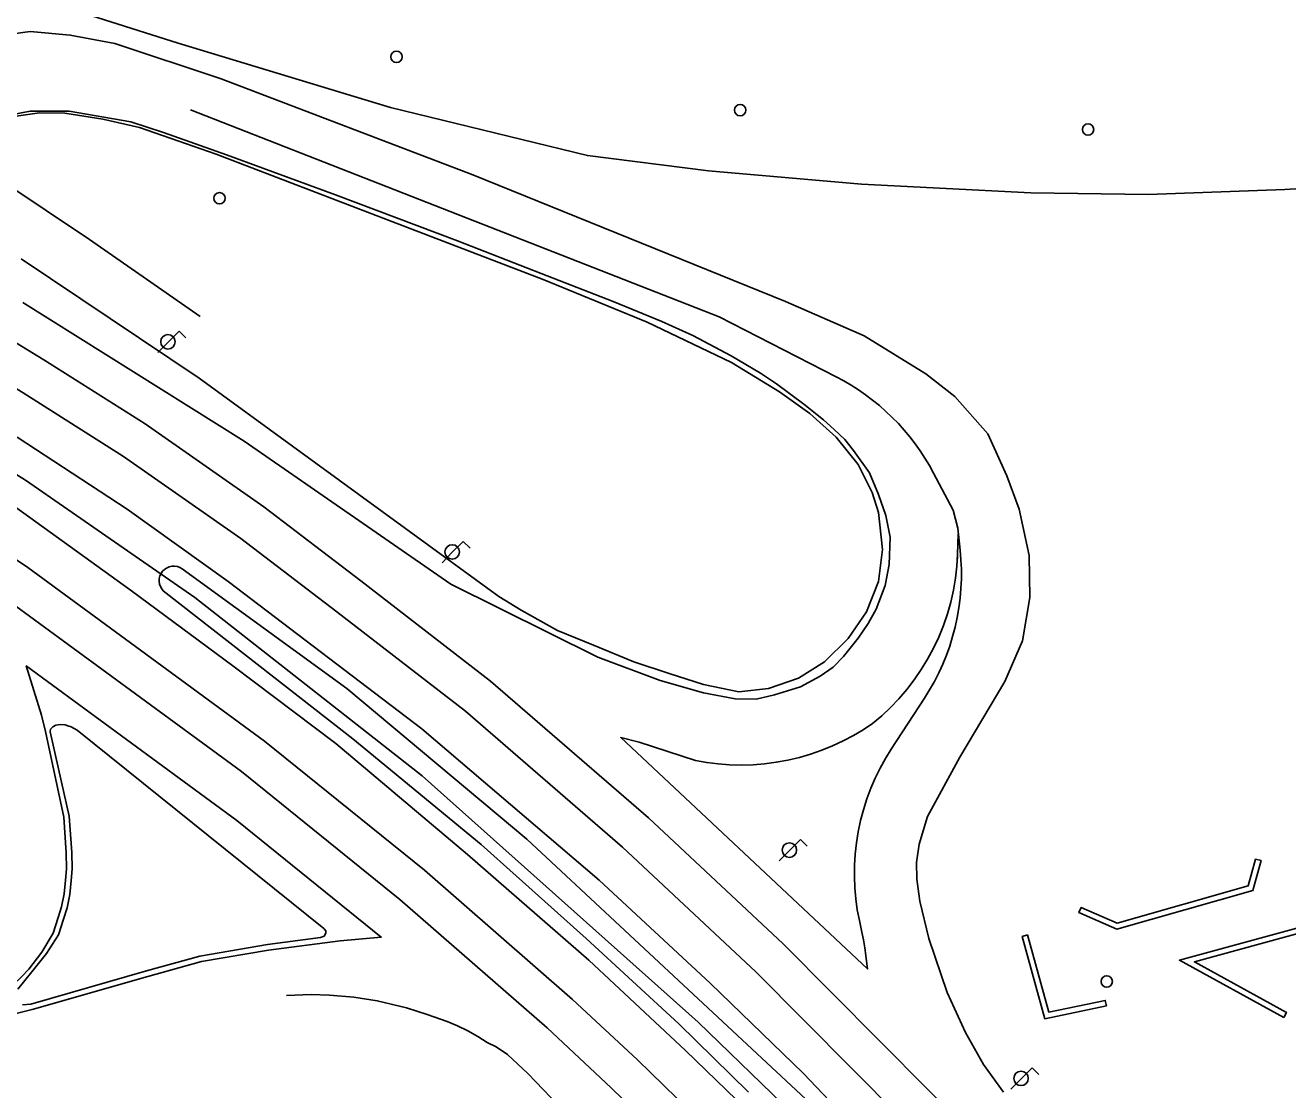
# Model space of a CAD drawing. Extents: x 282771 to 285132, y 4823109 to 4825496.
# Drawn here: x 283130.2 to 283241.3, y 4823583.7 to 4823677.4 of the extents above; entities that cross this region are included whole.
import ezdxf

# ---------------------------------------------------------------- set-up
doc = ezdxf.new("R2010")
doc.units = 0
for name, color, linetype in [('BORDILLO', 7, 'Continuous'), ('CALLE-EJE', 7, 'Continuous'), ('FAROLA', 7, 'Continuous'), ('POSTE', 7, 'Continuous'), ('PUENTE', 7, 'Continuous'), ('SENAL-VIARIA', 7, 'Continuous'), ('VALLA', 7, 'Continuous')]:
    doc.layers.add(name, color=color, linetype=linetype)

msp = doc.modelspace()

# ---------------------------------------------------------------- linework, layer by layer
at = {"layer": 'BORDILLO'}
for points in [[(283129.82, 4823656.87), (283145.49, 4823646.36), (283171.88, 4823627.14), (283173.84, 4823625.94), (283177.05, 4823624.15), (283180.2, 4823622.85), (283183.75, 4823621.38), (283186.87, 4823620.37), (283189.9, 4823619.38), (283193.01, 4823618.76), (283195.6, 4823619.04), (283198.24, 4823619.95), (283200.54, 4823621.38), (283202.61, 4823623.45), (283204.24, 4823625.8), (283205.3, 4823628.47), (283205.64, 4823631.29), (283205.28, 4823634.53), (283204.73, 4823636.29), (283203.51, 4823638.77), (283201.57, 4823641.18), (283199.26, 4823643.25), (283196.59, 4823645.17), (283192.36, 4823647.76), (283184.93, 4823651.3), (283175.78, 4823655.05), (283147, 4823666.1), (283140.25, 4823668.45), (283137.01, 4823669.18), (283133.67, 4823669.7), (283131.44, 4823669.72), (283129.19, 4823669.41)], [(283198.91, 4823582.89), (283174.35, 4823605.77), (283158.49, 4823619.04), (283143.99, 4823629.59), (283143.8, 4823629.7), (283143.58, 4823629.77), (283143.34, 4823629.81), (283143.09, 4823629.8), (283142.85, 4823629.75), (283142.63, 4823629.65), (283142.44, 4823629.52), (283142.28, 4823629.36), (283142.15, 4823629.18), (283142.05, 4823628.97), (283141.99, 4823628.73), (283141.98, 4823628.49), (283142.01, 4823628.24), (283142.09, 4823628.01), (283142.2, 4823627.81), (283142.34, 4823627.64), (283149.67, 4823621.92), (283159.01, 4823614.62), (283170.32, 4823605.29), (283179.57, 4823597.04), (283187.72, 4823589.51), (283193.86, 4823583.49)], [(283156.47, 4823597.91), (283134.75, 4823615.37), (283134.51, 4823615.53), (283134.24, 4823615.66), (283133.95, 4823615.75), (283133.7, 4823615.84), (283133.3, 4823615.86), (283132.89, 4823615.81), (283132.62, 4823615.65), (283132.42, 4823615.46), (283132.38, 4823615.22), (283132.38, 4823615.22), (283134.07, 4823607.81), (283134.28, 4823604.61), (283134.28, 4823604.61), (283134.33, 4823603.16), (283134.33, 4823603.16), (283134.23, 4823602.12), (283134.11, 4823600.91), (283133.87, 4823599.72), (283133.56, 4823598.73), (283133.12, 4823597.35), (283132.05, 4823595.7), (283132.05, 4823595.7), (283130.78, 4823594.08), (283129.55, 4823592.57)], [(283129.96, 4823591.19), (283130.68, 4823591.25), (283140.85, 4823594.17), (283145.57, 4823595.47), (283151.52, 4823596.49), (283156.18, 4823597.1), (283156.49, 4823597.24), (283156.65, 4823597.5), (283156.65, 4823597.71), (283156.47, 4823597.91)]]:
    msp.add_lwpolyline(points, dxfattribs=at)
at = {"layer": 'CALLE-EJE'}
msp.add_lwpolyline([(283294.29, 4823468.81), (283258.01, 4823514.54), (283226.47, 4823550.83), (283202.41, 4823577.06), (283189.42, 4823589.66), (283165.14, 4823611.35), (283145.12, 4823627.05), (283130.21, 4823637.38), (283109.55, 4823650.19), (283092.52, 4823660.31), (283068.24, 4823672.71), (283047.37, 4823683.04), (283019.6, 4823695.77), (282909.79, 4823745.92), (282811.54, 4823792.08)], dxfattribs=at)
at = {"layer": 'FAROLA'}
for p, q in [((283142.79, 4823649.57), (283141.86, 4823648.63)), ((283143.73, 4823650.5), (283142.79, 4823649.57)), ((283144.32, 4823649.91), (283143.73, 4823650.5)), ((283168.75, 4823631.99), (283167.81, 4823631.06)), ((283169.34, 4823631.4), (283168.75, 4823631.99)), ((283167.81, 4823631.06), (283166.88, 4823630.12)), ((283198.43, 4823605.74), (283197.49, 4823604.81)), ((283199.02, 4823605.15), (283198.43, 4823605.74)), ((283197.49, 4823604.81), (283196.56, 4823603.87)), ((283218.82, 4823585.64), (283217.88, 4823584.71)), ((283219.41, 4823585.05), (283218.82, 4823585.64)), ((283217.88, 4823584.71), (283216.95, 4823583.77))]:
    msp.add_line(p, q, dxfattribs=at)
for centre in [(283142.75, 4823649.57), (283167.77, 4823631.06), (283197.45, 4823604.81), (283217.84, 4823584.71)]:
    msp.add_circle(centre, 0.637, dxfattribs=at)
at = {"layer": 'POSTE'}
for centre in [(283162.87, 4823674.66), (283193.12, 4823669.97), (283223.74, 4823668.26), (283147.29, 4823662.21), (283225.38, 4823593.24)]:
    msp.add_circle(centre, 0.5, dxfattribs=at)
at = {"layer": 'PUENTE'}
for points in [[(283238.49, 4823604.02), (283238.97, 4823603.88), (283238.24, 4823601.24), (283226.26, 4823597.84), (283222.94, 4823599.31), (283223.14, 4823599.77), (283226.3, 4823598.37), (283237.83, 4823601.65), (283238.49, 4823604.02)], [(283240.96, 4823590.07), (283231.78, 4823595.11), (283245.03, 4823598.74), (283259.62, 4823592.47), (283259.42, 4823592.01), (283244.99, 4823598.22), (283233.1, 4823594.96), (283241.2, 4823590.51), (283240.96, 4823590.07)], [(283218.42, 4823597.34), (283220.3, 4823590.55), (283225.26, 4823591.58), (283225.36, 4823591.09), (283219.94, 4823589.96), (283217.94, 4823597.2), (283218.42, 4823597.34)]]:
    msp.add_lwpolyline(points, dxfattribs=at)
at = {"layer": 'SENAL-VIARIA'}
for points in [[(282846.25, 4823786.41), (282892.2, 4823765.3), (282959.66, 4823734.22), (283032.31, 4823701.16), (283067.69, 4823684.63), (283081.79, 4823677.54), (283090.89, 4823672.36), (283104.6, 4823664.68), (283119.08, 4823655.76), (283131.83, 4823647.99), (283140.75, 4823642.34), (283151.2, 4823635.05), (283159.73, 4823628.52), (283171.14, 4823619.7), (283185.06, 4823607.64), (283196.9, 4823596.57), (283213.93, 4823579.42), (283296.14, 4823484.68), (283383.36, 4823382.03), (283466.69, 4823284.29)], [(282844.81, 4823783.28), (282890.76, 4823762.17), (282958.23, 4823731.09), (283030.87, 4823698.03), (283066.19, 4823681.53), (283080.16, 4823674.5), (283089.2, 4823669.36), (283102.86, 4823661.71), (283117.28, 4823652.83), (283130.01, 4823645.07), (283138.84, 4823639.47), (283149.16, 4823632.26), (283157.63, 4823625.79), (283168.95, 4823617.03), (283182.76, 4823605.08), (283194.5, 4823594.1), (283211.41, 4823577.07), (283293.52, 4823482.43), (283380.73, 4823379.8), (283464.06, 4823282.06)], [(282993.38, 4823700.6), (283023.94, 4823686.7), (283068.17, 4823665.84), (283082.86, 4823658.43), (283095.19, 4823651.85), (283104.39, 4823646.59), (283111.79, 4823642.18), (283118.58, 4823637.68), (283130.41, 4823629.68), (283151.26, 4823614.41), (283165.33, 4823603.04), (283178.37, 4823591.64), (283184.07, 4823586.33), (283195.67, 4823575.03), (283212.73, 4823557.09), (283233.54, 4823533.11)], [(282991.98, 4823697.54), (283022.53, 4823683.64), (283066.69, 4823662.82), (283081.31, 4823655.44), (283093.56, 4823648.91), (283102.69, 4823643.69), (283110, 4823639.33), (283116.71, 4823634.89), (283128.48, 4823626.93), (283149.21, 4823611.74), (283163.17, 4823600.47), (283176.12, 4823589.15), (283181.75, 4823583.89), (283193.28, 4823572.66), (283210.24, 4823554.83), (283231, 4823530.91)], [(283126.74, 4823676.37), (283130.63, 4823676.88), (283134.15, 4823676.58), (283138.07, 4823675.83), (283147.43, 4823672.71), (283169.58, 4823664.28), (283197.1, 4823653.12), (283204.02, 4823650.08), (283209.47, 4823646.75), (283212.01, 4823644.76), (283214.91, 4823641.45), (283216.58, 4823637.78), (283217.67, 4823634.84), (283218.57, 4823630.76), (283218.62, 4823627.04), (283217.98, 4823623.24), (283216.4, 4823619.65), (283212.44, 4823612.98), (283209.62, 4823607.77), (283208.86, 4823605.33), (283208.63, 4823603.71), (283208.67, 4823602.25), (283208.92, 4823600.32), (283209.71, 4823597.02), (283211.35, 4823592.26), (283212.96, 4823588.74), (283214.55, 4823585.94), (283216.29, 4823583.49)], [(283128.32, 4823669.45), (283130.63, 4823669.87), (283130.63, 4823669.87), (283130.63, 4823669.87), (283130.63, 4823669.87), (283130.63, 4823669.87), (283130.63, 4823669.87), (283130.63, 4823669.87), (283130.63, 4823669.87), (283134.05, 4823669.87), (283139.47, 4823668.94), (283142.37, 4823668.01), (283147.91, 4823666.04), (283157.51, 4823662.52), (283168.23, 4823658.46), (283175.61, 4823655.58), (283181.93, 4823653.12), (283186.23, 4823651.36), (283188.95, 4823650.11), (283192.34, 4823648.33), (283194.9, 4823646.82), (283196.33, 4823645.87), (283198.72, 4823644.08), (283200.45, 4823642.69), (283200.45, 4823642.69), (283200.45, 4823642.69), (283201.38, 4823641.84), (283202.33, 4823640.97), (283203.08, 4823640.01), (283204.51, 4823638.02), (283205.28, 4823636.13), (283205.93, 4823634.26), (283206.32, 4823632.37), (283206.23, 4823629.95), (283205.89, 4823628.11), (283205.08, 4823626.02), (283204.38, 4823624.75), (283203.51, 4823623.48), (283202.2, 4823621.86), (283201.3, 4823620.93), (283200.16, 4823620.13), (283198.43, 4823619.19), (283196.13, 4823618.47), (283194.52, 4823618.1), (283192.69, 4823618.13), (283189.89, 4823618.66), (283186.09, 4823619.75), (283180.6, 4823621.81), (283167.64, 4823628.24), (283149.47, 4823640.81), (283129.97, 4823653.04)], [(283212.28, 4823633.15), (283211.86, 4823634.74), (283210.14, 4823638), (283209.78, 4823638.67), (283209.38, 4823639.32), (283208.97, 4823639.96), (283208.52, 4823640.58), (283208.05, 4823641.19), (283207.56, 4823641.78), (283207.05, 4823642.36), (283206.51, 4823642.91), (283205.95, 4823643.44), (283205.37, 4823643.95), (283204.77, 4823644.44), (283204.16, 4823644.9), (283203.53, 4823645.34), (283202.89, 4823645.75), (283202.23, 4823646.14), (283201.56, 4823646.49), (283191.26, 4823651.78), (283144.73, 4823670)], [(283129.47, 4823641.18), (283139.16, 4823634.83), (283148.04, 4823628.47), (283165.09, 4823615.48), (283180.72, 4823602.16), (283190.49, 4823593.1), (283198.7, 4823585.15), (283206.68, 4823576.73)], [(283199.98, 4823575.87), (283188.3, 4823587.15), (283179.81, 4823595.12), (283169.12, 4823604.42), (283157.53, 4823614.19), (283148.47, 4823621.04), (283139.54, 4823627.65), (283129.34, 4823635)], [(283212.32, 4823632.67), (283212.25, 4823630.84), (283212.19, 4823629.8), (283212.07, 4823628.75), (283211.89, 4823627.7), (283211.65, 4823626.65), (283211.36, 4823625.61), (283211.01, 4823624.58), (283210.6, 4823623.57), (283210.14, 4823622.59), (283209.62, 4823621.63), (283209.06, 4823620.7), (283208.44, 4823619.8), (283207.78, 4823618.94), (283207.08, 4823618.13), (283206.35, 4823617.36), (283205.58, 4823616.64), (283204.78, 4823615.96), (283203.94, 4823615.41), (283203.08, 4823614.89), (283202.18, 4823614.42), (283201.25, 4823613.98), (283200.3, 4823613.6), (283199.32, 4823613.26), (283198.33, 4823612.97), (283197.32, 4823612.73), (283196.3, 4823612.54), (283195.27, 4823612.41), (283194.25, 4823612.33), (283193.22, 4823612.3), (283192.19, 4823612.32), (283191.18, 4823612.4), (283190.18, 4823612.52), (283189.19, 4823612.69), (283184.24, 4823614.32), (283182.61, 4823614.72), (283204.34, 4823594.35), (283204.08, 4823596.2), (283203.97, 4823596.9), (283203.83, 4823597.59), (283203.61, 4823598.6), (283203.43, 4823599.55), (283203.3, 4823600.51), (283203.21, 4823601.49), (283203.17, 4823602.48), (283203.18, 4823603.47), (283203.24, 4823604.46), (283203.35, 4823605.45), (283203.51, 4823606.43), (283203.71, 4823607.41), (283203.97, 4823608.37), (283204.27, 4823609.32), (283204.62, 4823610.25), (283205.01, 4823611.15), (283205.44, 4823612.03), (283205.91, 4823612.88), (283206.42, 4823613.71), (283209.35, 4823618.2), (283209.79, 4823618.91), (283210.21, 4823619.65), (283210.59, 4823620.41), (283210.95, 4823621.18), (283211.27, 4823621.98), (283211.56, 4823622.78), (283211.82, 4823623.61), (283212.04, 4823624.44), (283212.22, 4823625.28), (283212.37, 4823626.13), (283212.48, 4823626.98), (283212.55, 4823627.84), (283212.59, 4823628.69), (283212.59, 4823629.54), (283212.55, 4823630.38), (283212.48, 4823631.22), (283212.28, 4823633.15)], [(283212.24, 4823630.57), (283212.23, 4823630.32)], [(283131.97, 4823615.25), (283131.62, 4823616.68), (283130.28, 4823621.03), (283148.81, 4823607.41), (283161.53, 4823597.15), (283157.91, 4823596.83)], [(283157.91, 4823596.83), (283151.61, 4823596), (283145.71, 4823594.99), (283140.99, 4823593.69), (283130.8, 4823590.77), (283125.45, 4823589.45), (283129.86, 4823593.66), (283130.5, 4823594.33), (283131.66, 4823595.83), (283131.66, 4823595.83), (283132.64, 4823597.5), (283132.64, 4823597.5), (283132.64, 4823597.5), (283133.08, 4823598.88), (283133.38, 4823599.82), (283133.62, 4823600.96), (283133.73, 4823602.17), (283133.83, 4823603.15), (283133.78, 4823604.58), (283133.78, 4823604.58), (283133.58, 4823607.7), (283133.58, 4823607.7), (283131.97, 4823615.25), (283131.97, 4823615.25)], [(283186.79, 4823572.25), (283174.43, 4823585.14), (283172.64, 4823586.8), (283171.65, 4823587.48), (283170.86, 4823587.86), (283170.02, 4823588.41), (283169.15, 4823588.91), (283168.25, 4823589.34), (283167.32, 4823589.71), (283165.58, 4823590.33), (283163.75, 4823590.91), (283161.17, 4823591.54), (283159.11, 4823591.86), (283156.98, 4823592.03), (283155.35, 4823592.09), (283153.19, 4823592)]]:
    msp.add_lwpolyline(points, dxfattribs=at)
at = {"layer": 'VALLA'}
for points in [[(283128.92, 4823680.57), (283143.64, 4823675.87), (283162.33, 4823670.19), (283179.67, 4823665.97), (283190.32, 4823664.61), (283203.81, 4823663.45), (283218.7, 4823662.68), (283229.04, 4823662.54), (283241.06, 4823662.97), (283252.52, 4823663.67), (283265.39, 4823665.13), (283279.09, 4823667.02), (283291.03, 4823669.19), (283308.33, 4823672.85), (283321.02, 4823676.82), (283332.02, 4823680.41), (283345.25, 4823685.47), (283359.87, 4823691.32), (283373.01, 4823698.11), (283388.03, 4823707.02), (283414.94, 4823719.99), (283472.64, 4823746.82)], [(283124.46, 4823666.18), (283135.86, 4823658.58), (283145.59, 4823651.81)]]:
    msp.add_lwpolyline(points, dxfattribs=at)

doc.saveas('drawing.dxf')
